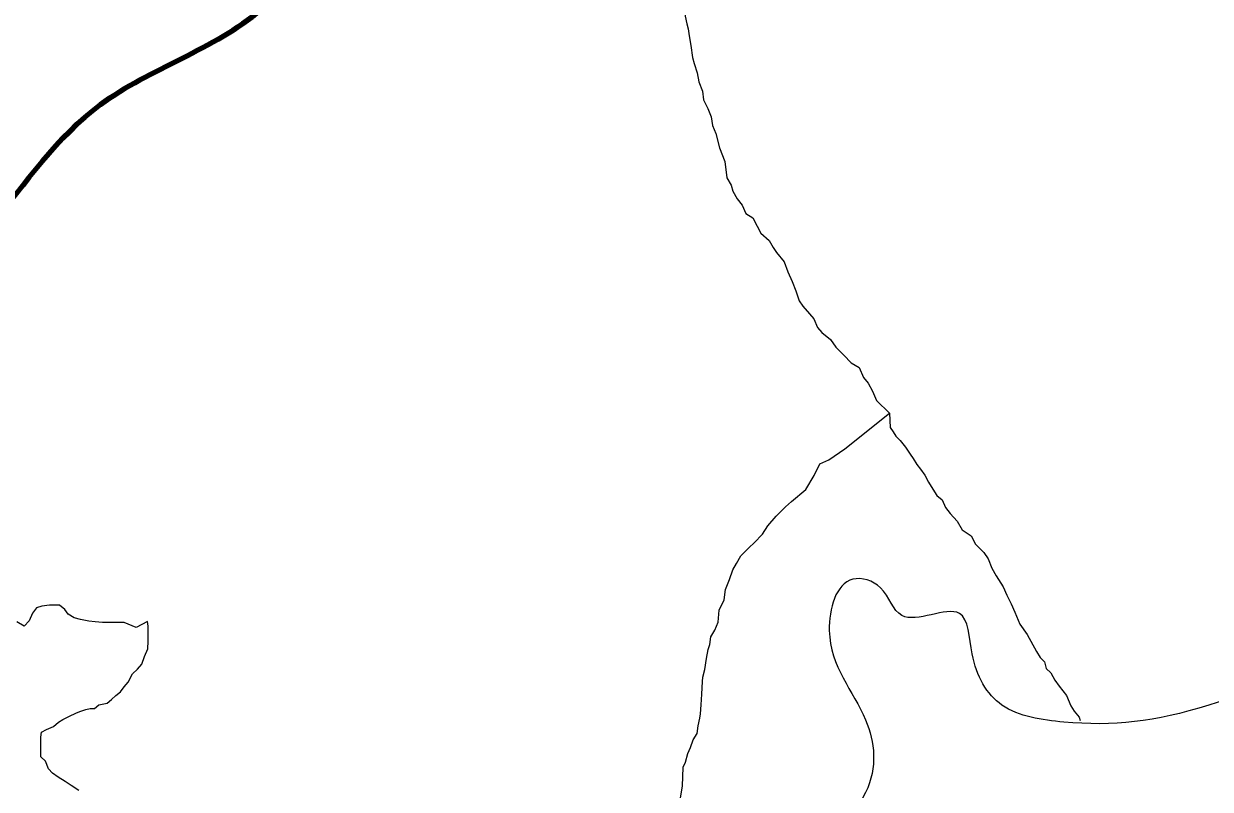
# Model space of a CAD drawing. Extents: x 553962 to 842807, y 8883888 to 9032388.
# Drawn here: x 630840 to 636281, y 8937943 to 8941455 of the extents above; entities that cross this region are included whole.
import ezdxf

# ---------------------------------------------------------------- set-up
doc = ezdxf.new("R2010")
doc.units = 0
doc.header["$LTSCALE"] = 200
for name, color, linetype, lineweight in [('12', 7, 'Continuous', 25), ('21', 7, 'Continuous', 25), ('25', 7, 'Continuous', 13), ('9', 7, 'Continuous', 90)]:
    doc.layers.add(name, color=color, linetype=linetype, lineweight=lineweight)

msp = doc.modelspace()

# ---------------------------------------------------------------- linework, layer by layer
at = {"layer": '12'}
msp.add_line((633795.1, 8937564.7), (633860.7, 8937957.3), dxfattribs=at)
for points in [[(633863.1, 8941559.9), (633872.5, 8941489.7), (633879.8, 8941454.6), (633887.1, 8941432.1), (633891.8, 8941399.5), (633899, 8941354.4), (633906.1, 8941299.2), (633913.4, 8941271.7), (633928.1, 8941229), (633935.3, 8941188.9), (633952.5, 8941146.2), (633957.1, 8941106.1), (633976.8, 8941065.9), (633991.6, 8941028.3), (633998.8, 8940988.2), (634013.5, 8940950.6), (634030.5, 8940885.3), (634055, 8940822.6)], [(634055, 8940822.6), (634064.5, 8940747.4), (634084.2, 8940714.8), (634091.5, 8940687.2), (634111.3, 8940652), (634133.5, 8940621.8), (634150.8, 8940584.1), (634183.1, 8940563.9), (634202.8, 8940526.2), (634220.1, 8940493.5), (634257.4, 8940460.7), (634277.1, 8940428.1), (634292, 8940405.4), (634326.7, 8940362.7), (634343.8, 8940317.5), (634363.5, 8940272.3), (634380.7, 8940229.6), (634395.3, 8940184.4), (634412.6, 8940159.3), (634442.4, 8940124.1), (634462.2, 8940101.4), (634479.4, 8940061.2), (634499.3, 8940038.6), (634539, 8940005.7), (634563.8, 8939970.5), (634601, 8939935.2), (634633.3, 8939900), (634670.6, 8939877.2), (634690.3, 8939832), (634712.6, 8939806.8), (634732.3, 8939769.1), (634749.5, 8939726.5), (634809.1, 8939668.5)], [(634426.2, 8939318), (634464.3, 8939382.9), (634489.7, 8939435.3), (634532.3, 8939455), (634605.2, 8939504.6), (634809.1, 8939668.5)], [(634809.1, 8939668.5), (634813.6, 8939603.4), (634826, 8939583.2), (634838.3, 8939563.1), (634858.2, 8939543), (634882.9, 8939512.8), (634905.2, 8939480.1), (634917.6, 8939460), (634934.8, 8939432.3), (634952.2, 8939412.2), (634972, 8939384.5), (634989.3, 8939351.8), (635009, 8939319.2), (635026.3, 8939291.5), (635051.2, 8939271.3), (635065.9, 8939236.2), (635088.2, 8939208.5), (635120.5, 8939173.2), (635142.7, 8939133), (635185, 8939105.2), (635204.7, 8939067.5), (635241.9, 8939029.7), (635261.7, 8938999.6), (635278.9, 8938956.9), (635298.6, 8938921.7), (635330.8, 8938871.4), (635348, 8938833.8), (635367.7, 8938793.6), (635384.9, 8938755.9), (635407, 8938700.7), (635441.6, 8938652.9)], [(633860.7, 8937957.3), (633863.8, 8938044.9), (633874, 8938067.4), (633884.3, 8938107.4), (633897, 8938134.8), (633909.8, 8938169.8), (633927.5, 8938199.7), (633932.8, 8938234.8), (633940.6, 8938269.8), (633943.2, 8938289.8), (633946, 8938329.8), (633948.9, 8938379.8), (633951.8, 8938437.4), (633954.5, 8938457.4), (633962.3, 8938492.4), (633970.2, 8938542.4), (633978, 8938584.9), (633985.7, 8938607.4), (633990.9, 8938642.4), (634008.7, 8938672.4), (634024, 8938709.8), (634029.4, 8938764.9), (634052.2, 8938812.3), (634057.6, 8938859.8), (634075.5, 8938904.8), (634090.8, 8938949.7), (634108.5, 8938979.6), (634128.8, 8939014.6), (634166.6, 8939051.9), (634189.3, 8939074.2), (634227.1, 8939114.1), (634252.4, 8939151.4), (634290.3, 8939196.2), (634333.1, 8939238.5), (634360.8, 8939263.4), (634426.2, 8939318)], [(635441.6, 8938652.9), (635483.6, 8938575), (635500.9, 8938547.3), (635520.7, 8938527.2), (635528, 8938497.1), (635550.3, 8938476.9), (635567.6, 8938444.2), (635587.4, 8938416.6), (635622.1, 8938373.8), (635641.8, 8938326.1), (635656.6, 8938301), (635678.9, 8938273.3), (635684.2, 8938258.7)]]:
    msp.add_lwpolyline(points, dxfattribs=at)
at = {"layer": '21'}
msp.add_spline([(635677.5, 8935542.3), (635110.6, 8935620.5), (634836.9, 8935855.3), (634709.8, 8936099.8), (634846.6, 8936275.8), (634973.7, 8936735.4), (635032.4, 8937263.6), (634739.1, 8937449.4), (634426.3, 8937517.8), (634700, 8937928.6), (634700, 8938261.1), (634533.8, 8938671.9), (634641.4, 8938906.6), (634768.4, 8938867.5), (634866.2, 8938740.3), (635130.1, 8938750.1), (635188.8, 8938564.3), (635325.6, 8938329.6), (635609.1, 8938251.3), (636273.8, 8938329.6), (636811.4, 8938368.7), (636860.3, 8938163.3), (636371.5, 8937693.9), (636136.9, 8937312.5), (636127.2, 8936784.3), (636156.5, 8936275.8), (636694.1, 8936060.6), (636850.5, 8935855.3), (636821.3, 8935831.4), (636756.6, 8935782.4), (636679.7, 8935742.2), (636611.5, 8935703.8), (636571.3, 8935684.5), (636504.8, 8935639.1), (636420.9, 8935593.6), (636337, 8935576.1), (636239.1, 8935562.1), (636151.7, 8935569.1), (636071.2, 8935593.6), (635990.8, 8935618.1), (635878.9, 8935632.1), (635826.5, 8935633.8), (635795, 8935628.6), (635758.3, 8935612.8), (635712.8, 8935584.8), (635680.9, 8935555.9), (635677.5, 8935542.3)], degree=3, dxfattribs=at)
at = {"layer": '25'}
for points in [[(631355.1, 8938684.9), (631300.2, 8938707.8), (631267.7, 8938708), (631247.7, 8938708.2), (631220.2, 8938708.3), (631200.2, 8938708.5), (631167.7, 8938711.2), (631137.7, 8938713.9), (631100.2, 8938721.7), (631070.3, 8938729.4), (631042.9, 8938747.1), (631028.1, 8938767.2), (631003.2, 8938787.4), (630958.2, 8938787.7), (630923.1, 8938782.9), (630898.1, 8938775.6), (630880.4, 8938750.7), (630865.1, 8938715.7), (630842.4, 8938690.8), (630807.5, 8938711.1)], [(631394.1, 8938552), (631409.4, 8938586.9), (631409.6, 8938622), (631409.9, 8938654.5), (631410.2, 8938692.1), (631407.8, 8938712.1), (631355.1, 8938684.9)], [(631091.8, 8937938.1), (631057, 8937960.9), (631029.6, 8937978.6), (630997.2, 8937998.8), (630972.3, 8938016.5), (630952.5, 8938036.7), (630940.2, 8938071.8), (630917.9, 8938092), (630918.2, 8938127), (630918.4, 8938162.1), (630918.6, 8938182.1), (630921.2, 8938204.6), (630943.8, 8938217), (630976.5, 8938231.8), (630999.1, 8938251.7), (631019.2, 8938264), (631046.8, 8938276.4), (631082, 8938293.7), (631102.1, 8938301.1), (631124.6, 8938308.4), (631144.7, 8938313.3), (631164.7, 8938313.2), (631184.8, 8938330.5), (631222.4, 8938337.8), (631242.5, 8938355.2), (631262.7, 8938372.6), (631282.8, 8938390), (631300.5, 8938412.4), (631318.2, 8938434.8), (631338.5, 8938472.2), (631361.1, 8938494.6), (631381.3, 8938517), (631394.1, 8938552)]]:
    msp.add_lwpolyline(points, dxfattribs=at)
at = {"layer": '9'}
msp.add_spline([(630387.4, 8939797.8), (630434.2, 8940142.1), (630686.5, 8940523.6), (631192.1, 8941084.2), (631927.5, 8941519.8), (632256.1, 8941901.8), (632534.2, 8942207.6), (633141.9, 8942718.3), (633623.2, 8943101.4), (634002.9, 8943433.2), (634103.5, 8943636.5), (634126.4, 8944067), (633968.9, 8944876), (633685.2, 8945506.9), (633295.3, 8946896.6), (633418.3, 8947606.3), (633184.9, 8948338.8), (632825.2, 8948918.6), (632848.4, 8949298.5), (633991.4, 8949661), (634446.8, 8950119.9), (634848.2, 8951084.8), (634971.3, 8951794.5), (634968.7, 8952224.9), (635094.3, 8952504.3), (635191.9, 8953213.8), (635441.4, 8954051.1), (635362.8, 8954430.2), (634875.3, 8955110.3)], degree=3, dxfattribs=at)

doc.saveas('drawing.dxf')
